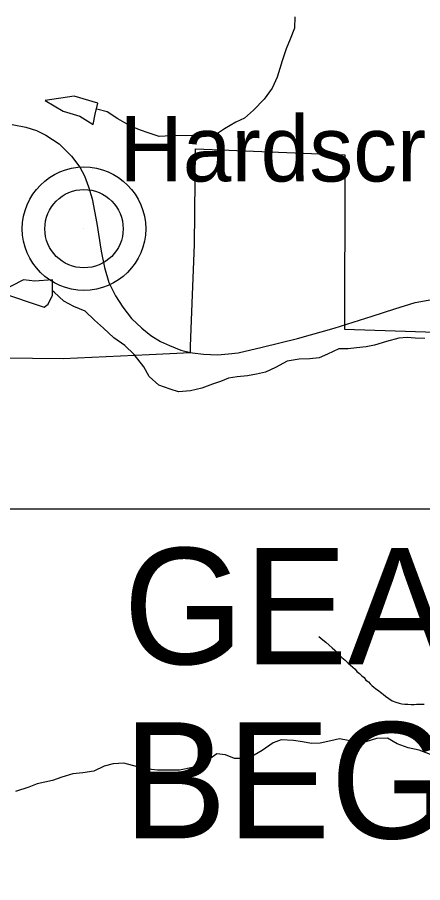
# Model space of a CAD drawing. Extents: x -6.1 to 38, y -7.7 to 22.
# Drawn here: x 7.096 to 7.585, y 17.406 to 18.449 of the extents above; entities that cross this region are included whole.
import ezdxf

# ---------------------------------------------------------------- set-up
doc = ezdxf.new("R2010")
doc.units = 0
for name, color, linetype in [('GM_X_Corporation', 7, 'Continuous'), ('GM_X_County_Road', 7, 'Continuous'), ('GM_X_Minor_Lake', 7, 'Continuous'), ('GM_X_Minor_River', 7, 'Continuous'), ('GM_X_Unincorporated', 7, 'Continuous'), ('GM_X_Unincorporated_Location', 7, 'Continuous'), ('GM_X_Unincorporated_Text', 7, 'Continuous'), ('SH_Text', 7, 'Continuous')]:
    doc.layers.add(name, color=color, linetype=linetype)

msp = doc.modelspace()

# ---------------------------------------------------------------- linework, layer by layer
at = {"layer": 'GM_X_Corporation'}
msp.add_lwpolyline([(6.8549, 18.0406), (7.1512, 18.0377), (7.2552, 18.0425), (7.3049, 18.0448), (7.3051, 18.0521), (7.3061, 18.0837), (7.3096, 18.1749), (7.3109, 18.2904), (7.4911, 18.283), (7.491, 18.22), (7.4907, 18.112), (7.4906, 18.0788), (7.4907, 18.0728), (7.6616, 18.0673)], dxfattribs=at)
at = {"layer": 'GM_X_County_Road'}
for points in [[(7.09, 18.3194), (7.1064, 18.3163), (7.1191, 18.3123), (7.1304, 18.3068), (7.1467, 18.2962), (7.1614, 18.2815), (7.1714, 18.2683), (7.177, 18.2579), (7.1818, 18.2444), (7.1864, 18.2298), (7.1919, 18.2004), (7.1974, 18.1671), (7.2013, 18.1473), (7.2065, 18.1291), (7.2144, 18.1131), (7.2232, 18.0996), (7.2338, 18.0856), (7.2461, 18.0743), (7.257, 18.0653), (7.2686, 18.0582), (7.2795, 18.0532), (7.2932, 18.0478), (7.2997, 18.0462)], [(7.4934, 18.0788), (7.5239, 18.0885), (7.5513, 18.0974), (7.5759, 18.105), (7.5913, 18.1079), (7.6091, 18.11), (7.6287, 18.11), (7.6512, 18.1076), (7.664, 18.1038), (7.6765, 18.0984), (7.69, 18.0903), (7.7141, 18.075), (7.7268, 18.0669)], [(7.2997, 18.0462), (7.3072, 18.0444), (7.3207, 18.0426), (7.3374, 18.0418), (7.3509, 18.043), (7.3623, 18.0444), (7.3912, 18.0511), (7.434, 18.0617), (7.4782, 18.074), (7.4934, 18.0788)]]:
    msp.add_lwpolyline(points, dxfattribs=at)
at = {"layer": 'GM_X_Minor_Lake'}
for points in [[(7.1901, 18.3321), (7.193, 18.3454), (7.1646, 18.3536), (7.1298, 18.3486)], [(7.1298, 18.3486), (7.1514, 18.3358), (7.1715, 18.3297), (7.1874, 18.3195), (7.1901, 18.3321)], [(7.1385, 18.1139), (7.1387, 18.1323), (7.1171, 18.1307), (7.1035, 18.1322), (7.0744, 18.1174)], [(7.0744, 18.1174), (7.1286, 18.0996), (7.1335, 18.1031), (7.1385, 18.1139)]]:
    msp.add_lwpolyline(points, dxfattribs=at)
at = {"layer": 'GM_X_Minor_River'}
for points in [[(7.4305, 18.4495), (7.4302, 18.4358), (7.4249, 18.4225), (7.4204, 18.4108), (7.4155, 18.3964), (7.4126, 18.3869), (7.4092, 18.3766), (7.4032, 18.3633), (7.3938, 18.3501), (7.3809, 18.3368), (7.37, 18.3272), (7.3594, 18.3223), (7.3458, 18.3143), (7.3338, 18.3063), (7.3205, 18.3047), (7.3073, 18.3062), (7.2816, 18.3061), (7.2672, 18.3053), (7.2551, 18.3091), (7.2434, 18.3132), (7.2312, 18.3185), (7.2172, 18.3264), (7.2043, 18.3347), (7.1919, 18.3381), (7.1914, 18.3382)], [(7.5875, 18.0617), (7.5758, 18.0621), (7.5659, 18.0628), (7.5561, 18.062), (7.541, 18.0582), (7.5266, 18.0536), (7.5168, 18.0517), (7.5051, 18.0505), (7.4949, 18.0494), (7.4836, 18.0493), (7.47, 18.0429), (7.4601, 18.0383), (7.4488, 18.0371), (7.4359, 18.0367), (7.4216, 18.0344), (7.4072, 18.0268), (7.3955, 18.021), (7.3846, 18.0187), (7.3736, 18.0168), (7.3611, 18.0156), (7.3509, 18.0137), (7.3411, 18.0099), (7.3313, 18.0065), (7.3184, 18.0019), (7.3048, 17.9988), (7.2905, 17.9976), (7.2803, 18.0006), (7.2666, 18.0055), (7.2552, 18.0157), (7.2488, 18.0274), (7.237, 18.0422), (7.2256, 18.0532), (7.2124, 18.0626), (7.2002, 18.0743), (7.1892, 18.0838), (7.1779, 18.0947), (7.1642, 18.1004), (7.1521, 18.1068), (7.1407, 18.1177), (7.1386, 18.1193)], [(7.4596, 17.7027), (7.4643, 17.6986), (7.4681, 17.6956), (7.472, 17.6923), (7.4755, 17.6889), (7.4789, 17.6859), (7.4836, 17.6811), (7.4874, 17.6773), (7.4913, 17.674), (7.4948, 17.6706), (7.4979, 17.668), (7.5006, 17.6654), (7.5033, 17.6632), (7.5056, 17.6605), (7.5087, 17.6579), (7.5114, 17.6553), (7.5141, 17.6531), (7.5164, 17.6501), (7.5195, 17.6479), (7.5214, 17.6456), (7.5237, 17.6434), (7.5261, 17.6415), (7.528, 17.64), (7.5318, 17.6371), (7.5338, 17.6356), (7.5357, 17.6341), (7.5376, 17.6326), (7.5399, 17.6307), (7.5438, 17.6278), (7.548, 17.6252), (7.5526, 17.6234), (7.5564, 17.6223), (7.5598, 17.6216), (7.5633, 17.6209), (7.5671, 17.621), (7.5709, 17.6207), (7.5747, 17.6207), (7.5773, 17.6208), (7.58, 17.6208), (7.583, 17.6209), (7.5864, 17.6209)], [(7.5944, 17.5603), (7.5807, 17.5655), (7.5675, 17.5685), (7.5542, 17.5731), (7.5425, 17.5802), (7.5293, 17.5798), (7.5164, 17.5756), (7.5047, 17.576), (7.4948, 17.5774), (7.4846, 17.5793), (7.474, 17.577), (7.4612, 17.5739), (7.4506, 17.5735), (7.44, 17.5758), (7.4291, 17.5773), (7.4143, 17.578), (7.4045, 17.5745), (7.3913, 17.565), (7.3815, 17.5597), (7.3686, 17.5555), (7.358, 17.5555), (7.347, 17.56), (7.3368, 17.5611), (7.3225, 17.5512), (7.3093, 17.5451), (7.2915, 17.5416), (7.2787, 17.5416), (7.265, 17.5415), (7.2541, 17.5427), (7.2412, 17.5456), (7.2246, 17.5498), (7.2117, 17.549), (7.2007, 17.5463), (7.1883, 17.5402), (7.175, 17.5383), (7.1629, 17.5371), (7.1497, 17.5329), (7.1384, 17.529), (7.1199, 17.5248), (7.1101, 17.521), (7.0938, 17.5156)]]:
    msp.add_lwpolyline(points, dxfattribs=at)
at = {"layer": 'GM_X_Unincorporated'}
for radius in [0.0744, 0.0472]:
    msp.add_circle((7.1765, 18.194), radius, dxfattribs=at)
at = {"layer": 'GM_X_Unincorporated_Location'}
msp.add_line((7.1765, 18.194), (7.1765, 18.194), dxfattribs=at)
at = {"layer": 'SH_Text'}
msp.add_lwpolyline([(7.0002, 17.8564), (8.8331, 17.8564), (8.8331, 17.1919), (7.0002, 17.1919)], close=True, dxfattribs=at)

# ---------------------------------------------------------------- texts
at = {"layer": 'GM_X_Unincorporated_Text'}
msp.add_text('Hardscrabble', height=0.078977, rotation=0, dxfattribs=at).set_placement((7.2193, 18.2509))
at = {"layer": 'SH_Text'}
for s, p in [('GEA-44-14.93', (7.2238, 17.6692)), ('BEGIN PROJECT', (7.2238, 17.4592))]:
    msp.add_text(s, height=0.14, dxfattribs=at).set_placement(p)

doc.saveas('drawing.dxf')
